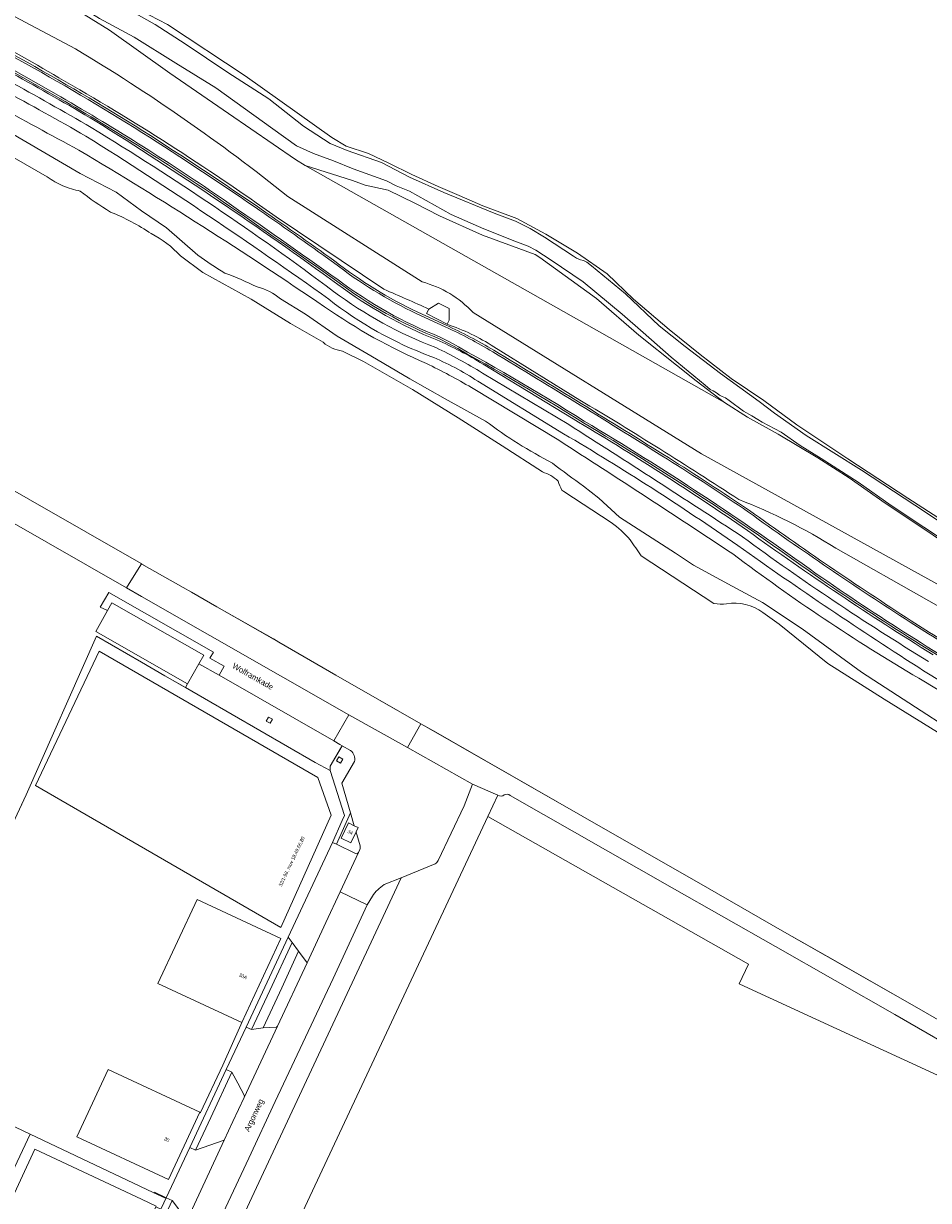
# Model space of a CAD drawing. Header units: metres. Extents: x 151448 to 154749, y 463108 to 465296.
# Tile 351 of 449: x 152975 to 153170, y 464811 to 465066. Entities that reach past the tile are written whole.
import ezdxf
from ezdxf.enums import TextEntityAlignment as Align

# ---------------------------------------------------------------- set-up
doc = ezdxf.new("R2010")
doc.units = ezdxf.units.M
for name, color, linetype, lineweight in [('B-PV-GK-BESCHOEIING-G', 253, 'Continuous', 9), ('B-PV-GR-GRAS-GV', 253, 'Continuous', 9), ('B-PV-GR-GROENVOORZIENING-GV', 253, 'Continuous', 9), ('B-PV-GW-TALUD_KRUIN-G', 253, 'Continuous', 9), ('B-PV-IE-TERREINAFSCHEIDING_KUNSTMATIG_HEKWERK-G', 253, 'Continuous', 9), ('B-PV-OG-BEBOUWING-GV', 1, 'Continuous', 9), ('B-PV-OG-BEBOUWING-T18', 2, 'Continuous', 9), ('B-PV-OG-BEBOUWING_BUNKER-GV', 1, 'Continuous', 9), ('B-PV-OG-TERREIN_BEGROEID-GV', 253, 'Continuous', 9), ('B-PV-OG-TERREIN_ERF-GV', 253, 'Continuous', 9), ('B-PV-OG-TERREIN_OEVER-GV', 253, 'Continuous', 9), ('B-PV-OG-TOPOGRAFIE-T18', 2, 'Continuous', 9), ('B-PV-OG-WATER-GV', 253, 'Continuous', 9), ('B-PV-OG-WATER_SLOOT-GV', 253, 'Continuous', 9), ('B-PV-VH-GESLOTENVERHARDING_ASFALT-GV', 253, 'Continuous', 9), ('B-PV-VH-HALFVERHARDING_GRASBETONSTEEN-GV', 253, 'Continuous', 9), ('B-PV-VH-OPENVERHARDING_BETONSTRAATSTEEN-GV', 253, 'Continuous', 9), ('B-PV-VH-OPENVERHARDING_TEGEL-GV', 253, 'Continuous', 9)]:
    doc.layers.add(name, color=color, linetype=linetype, lineweight=lineweight)
doc.styles.add('Drong', font='txt', dxfattribs={"height": 1.8})

msp = doc.modelspace()

# ---------------------------------------------------------------- linework, layer by layer
at = {"layer": 'B-PV-GK-BESCHOEIING-G', "flags": 128}
for points in [[(153000.124, 464948.773), (153000.529, 464948.543)], [(153010.754, 464942.711), (153029.674, 464931.922)], [(153042.005, 464924.787), (153095.361, 464894.195)], [(153138.493, 464869.527), (153122.361, 464878.796), (153095.361, 464894.195)], [(153138.493, 464869.527), (153167.074, 464853.212)], [(153213.953, 464826.221), (153167.074, 464853.212)]]:
    msp.add_lwpolyline(points, dxfattribs=at)
at = {"layer": 'B-PV-GR-GRAS-GV', "flags": 128}
for points in [[(152949.663, 465079.281), (152985.749, 465060.139)], [(153224.532, 464919.696), (153220.01, 464923.41), (153213.293, 464927.769), (153204.985, 464933.131), (153198.819, 464936.938), (153192.773, 464940.903), (153185.424, 464945.57), (153178.623, 464949.894), (153168.454, 464956.824), (153160.702, 464961.915), (153152.969, 464967.387), (153146.168, 464971.751), (153137.601, 464976.846), (153131.001, 464980.557), (153126.001, 464983.723), (153035.351, 465034.9), (153033.331, 465036.197), (153018.804, 465046.189), (153006.112, 465054.85), (152993.081, 465064.168), (152981.203, 465071.593), (152972.483, 465078.918)], [(152994.004, 465071.513), (153005.65, 465065.42), (153022.417, 465054.271), (153041.173, 465040.988), (153044.245, 465039.117), (153049.106, 465037.488), (153053.478, 465035.431), (153058.465, 465033.012), (153064.121, 465030.368), (153068.687, 465028.43), (153073.774, 465026.222), (153081.107, 465023.489), (153087.394, 465020.095), (153094.203, 465015.979), (153100.655, 465011.498), (153106.312, 465006.038), (153114.016, 464999.465), (153120.724, 464994.081), (153127.447, 464988.915), (153134.503, 464984.104), (153141.638, 464978.835), (153152.645, 464971.545), (153165.606, 464963.014), (153175.577, 464956.639)], [(152942.844, 465058.994), (152955.273, 465051.6), (152986.753, 465033.228), (152994.557, 465029.142), (153000, 465025.129), (153005.454, 465021.44), (153012.186, 465015.517)], [(153031.656, 465028.226), (153060.651, 465009.763)], [(153030.039, 465006.124), (153035.453, 465002.802), (153042.297, 464997.999), (153049.594, 464993.81), (153058.039, 464988.813), (153065.668, 464984.47), (153074.351, 464979.693)], [(153071.658, 465003.131), (153121.033, 464972.615), (153182.983, 464938.402), (153234.363, 464905.65)], [(153072.69, 464988.307), (153091.229, 464976.948)], [(153092.354, 464978.915), (153073.684, 464990.065)], [(153090.168, 464975.528), (153071.317, 464986.922)], [(153095.565, 464965.601), (153098.866, 464962.998), (153103.338, 464958.879), (153115.416, 464951.095), (153119.333, 464948.564), (153127.675, 464943.994), (153134.197, 464940.438), (153142.807, 464934.801), (153155.641, 464925.438), (153186.524, 464905.364), (153204.562, 464893.698), (153209.191, 464890.664), (153218.31, 464885.801), (153235.893, 464878.512), (153242.754, 464874.235), (153244.721, 464876.816)], [(153169.036, 464925.728), (153200.987, 464906.417)], [(153228.761, 464886.567), (153220.283, 464890.922), (153199.975, 464904.812), (153167.981, 464924.091)]]:
    msp.add_lwpolyline(points, dxfattribs=at)
at = {"layer": 'B-PV-GR-GRAS-GV'}
for points in [[(152989.142, 465043.141, 0.0137258), (152952.951, 465062.918)], [(152951.844, 465060.738, -0.0139091), (152987.984, 465041.283)], [(152985.749, 465060.139, -0.0339228), (153031.656, 465028.226)], [(152986.49, 465038.271, -0.0098638), (152950.397, 465058.443)], [(153041.541, 465007.723, 0.0236544), (152989.142, 465043.141)], [(152987.984, 465041.283, -0.0153575), (153040.488, 465006.023)], [(153039.566, 465004.401, 0.0145568), (152986.49, 465038.271)], [(153012.186, 465015.517, 0.0200382), (153018.011, 465011.681)], [(153018.011, 465011.681, -0.0213542), (153025.047, 465008.679)], [(153025.047, 465008.679, -0.114193), (153030.039, 465006.124)], [(153060.651, 465009.763, -0.1428114), (153071.658, 465003.131)], [(153040.488, 465006.023, 0.0768431), (153062.517, 464993.668)], [(153063.604, 464995.565, -0.0703394), (153041.541, 465007.723)], [(153061.572, 464992.127, -0.0506353), (153039.566, 465004.401)], [(153073.684, 464990.065, 0.0273561), (153063.604, 464995.565)], [(153062.517, 464993.668, -0.048664), (153072.69, 464988.307)], [(153071.317, 464986.922, 0.0220696), (153061.572, 464992.127)], [(153074.351, 464979.693, 0.0400983), (153088.811, 464970.579)], [(153129.908, 464954.665, 0.0027177), (153092.354, 464978.915)], [(153127.822, 464950.952, 0.0038002), (153090.168, 464975.528)], [(153091.229, 464976.948, -0.0188176), (153128.862, 464952.782)], [(153088.811, 464970.579, 0.0080094), (153095.565, 464965.601)], [(153128.862, 464952.782, 0.0124034), (153169.036, 464925.728)], [(153170.074, 464927.748, -0.0219868), (153129.908, 464954.665)], [(153167.981, 464924.091, -0.0285249), (153127.822, 464950.952)]]:
    msp.add_lwpolyline(points, format="xyb", dxfattribs=at)
at = {"layer": 'B-PV-GR-GRAS-GV', "flags": 128}
msp.add_lwpolyline([(153115.604, 464991.752), (153107.496, 464998.284), (153098.329, 465006.164), (153086.12, 465015.039), (153085.073, 465015.659), (153073.695, 465019.851), (153064.399, 465024.049), (153059.214, 465026.723), (153056.106, 465028.207), (153053.309, 465029.565), (153048.328, 465030.703), (153045.605, 465031.715), (153035.351, 465034.9), (153126.001, 464983.723), (153119.864, 464988.39)], close=True, dxfattribs=at)
at = {"layer": 'B-PV-GR-GROENVOORZIENING-GV', "flags": 128}
for points in [[(153026.958, 464914.847), (153027.825, 464914.35), (153028.322, 464915.217), (153027.455, 464915.714)], [(153042.16, 464906.222), (153043.027, 464905.725), (153043.524, 464906.592), (153042.657, 464907.089)]]:
    msp.add_lwpolyline(points, close=True, dxfattribs=at)
at = {"layer": 'B-PV-GW-TALUD_KRUIN-G'}
for points in [[(152990.003, 465044.585, 0.0188407), (152953.748, 465064.376)], [(152987.984, 465041.283, 0.0139091), (152951.844, 465060.738)], [(153042.465, 465009.211, 0.0174634), (152990.003, 465044.585)], [(153040.488, 465006.023, 0.0153575), (152987.984, 465041.283)], [(153063.82, 464997.213, -0.0643928), (153042.465, 465009.211)], [(153062.517, 464993.668, -0.0768431), (153040.488, 465006.023)], [(153073.832, 464991.959, 0.0397992), (153063.82, 464997.213)], [(153072.69, 464988.307, 0.048664), (153062.517, 464993.668)], [(153130.989, 464956.016, 0.0163748), (153093.276, 464980.182)], [(153128.862, 464952.782, 0.0188176), (153091.229, 464976.948)], [(153171.073, 464929.174, -0.0179031), (153130.989, 464956.016)], [(153169.036, 464925.728, -0.0124034), (153128.862, 464952.782)]]:
    msp.add_lwpolyline(points, format="xyb", dxfattribs=at)
at = {"layer": 'B-PV-GW-TALUD_KRUIN-G', "flags": 128}
for points in [[(153093.276, 464980.182), (153073.832, 464991.959)], [(153091.229, 464976.948), (153072.69, 464988.307)], [(153200.987, 464906.417), (153169.036, 464925.728)]]:
    msp.add_lwpolyline(points, dxfattribs=at)
at = {"layer": 'B-PV-IE-TERREINAFSCHEIDING_KUNSTMATIG_HEKWERK-G', "flags": 128}
for points in [[(152996.765, 464943.603), (152999.844, 464948.575), (153000, 464948.748), (152999.949, 464948.873)], [(152947.112, 464838.888), (152975.069, 464898.867), (152990.292, 464933.155), (153000, 464927.554), (153005.067, 464924.64), (153013.638, 464919.711)], [(153043.226, 464909.259), (153040.777, 464905.111), (153040.777, 464904.123), (153037.513, 464905.877), (153013.638, 464919.711)], [(153041.293, 464888.625), (153043.391, 464893.319), (153043.895, 464894.447), (153040.777, 464904.123)], [(153074.834, 464894.175), (153076.997, 464898.796)], [(153021.676, 464849.647), (153021.473, 464849.185), (153017.63, 464840.476), (153012.749, 464830.245), (153012.714, 464830.171)], [(152966.368, 464830.104), (152975.946, 464825.524)], [(152975.946, 464825.524), (152949.794, 464770.015)], [(152975.946, 464825.524), (153002.561, 464812.933)], [(153005.176, 464811.684), (153002.561, 464812.933)]]:
    msp.add_lwpolyline(points, dxfattribs=at)
at = {"layer": 'B-PV-OG-BEBOUWING-GV', "flags": 128}
for points in [[(153012.44, 464927.223), (153013.511, 464929.106), (152993.641, 464940.409), (152992.676, 464938.71), (152990.123, 464934.214), (153009.989, 464922.914)], [(152977.093, 464900.911), (153030.126, 464870.241), (153040.971, 464894.483), (153040.979, 464894.502), (153038.133, 464902.614), (152990.849, 464929.977)], [(153046.407, 464890.861), (153046.868, 464891.812), (153046.01, 464892.227), (153044.74, 464892.843), (153043.133, 464889.526), (153045.261, 464888.495)], [(153021.676, 464849.647), (153030.15, 464867.811), (153012.043, 464876.258), (153003.569, 464858.093)], [(153012.66, 464830.288), (152992.835, 464839.536), (152986.038, 464825.002), (153005.844, 464815.764)], [(153003.121, 464809.862), (153003.186, 464810.002), (153000, 464811.497), (152977.005, 464822.284), (152968.501, 464804.103), (152973.526, 464801.74), (152961.452, 464775.66), (152983.592, 464765.41), (152983.654, 464765.543), (152995.539, 464791.215), (152994.642, 464791.632), (152999.322, 464801.695), (153000, 464803.152), (153001.599, 464806.59)]]:
    msp.add_lwpolyline(points, close=True, dxfattribs=at)
msp.add_lwpolyline([(153201.898, 464801.405), (153174.874, 464814.196), (153181.529, 464828.416), (153181.755, 464828.309), (153183.881, 464832.823), (153131.208, 464857.076), (153129.158, 464858.02), (153131.185, 464862.283), (153074.834, 464894.175), (153011.341, 464758.506)], dxfattribs=at)
at = {"layer": 'B-PV-OG-BEBOUWING_BUNKER-GV', "flags": 128}
msp.add_lwpolyline([(153066.039, 465000.6), (153066.533, 465001.526), (153066.529, 465001.528), (153066.472, 465003.989), (153064.222, 465005.188), (153062.117, 465003.898), (153061.616, 465002.958)], close=True, dxfattribs=at)
at = {"layer": 'B-PV-OG-TERREIN_BEGROEID-GV', "flags": 128}
for points in [[(152985.749, 465060.139), (152949.663, 465079.281)], [(152982.373, 465049.408), (152971.692, 465055.484)], [(153060.651, 465009.763), (153031.656, 465028.226)], [(153029.101, 465023.801), (153052.411, 465008.159)], [(153052.411, 465008.159), (153029.101, 465023.801)], [(153059.716, 465003.251), (153065.82, 465000.409)], [(153062.117, 465003.898), (153061.616, 465002.958), (153066.039, 465000.6)], [(153061.616, 465002.958), (153062.117, 465003.898)], [(153066.039, 465000.6), (153061.616, 465002.958)], [(153234.363, 464905.65), (153182.983, 464938.402), (153121.033, 464972.615), (153071.658, 465003.131)], [(153076.141, 464995.742), (153094.765, 464984.221)], [(153094.765, 464984.221), (153076.141, 464995.742)], [(153073.832, 464991.959), (153093.276, 464980.182)], [(153093.276, 464980.182), (153073.832, 464991.959)], [(153091.229, 464976.948), (153072.69, 464988.307)], [(153073.684, 464990.065), (153092.354, 464978.915)], [(153071.317, 464986.922), (153090.168, 464975.528)], [(153150.035, 464952.236), (153190.221, 464929.438)], [(153190.221, 464929.438), (153150.035, 464952.236)], [(153200.987, 464906.417), (153169.036, 464925.728)], [(153167.981, 464924.091), (153199.975, 464904.812), (153220.283, 464890.922), (153228.761, 464886.567)], [(153213.851, 464826.004), (153213.953, 464826.221), (153167.074, 464853.212), (153150.433, 464862.744), (153138.493, 464869.527), (153122.361, 464878.796), (153095.361, 464894.195), (153074.297, 464906.279), (153063.642, 464912.419), (153060.397, 464914.274), (153057.486, 464909.094), (153071.549, 464901.194), (153076.997, 464898.796)], [(153079.697, 464898.777), (153114.682, 464878.808), (153137.008, 464866.121), (153162.805, 464851.385), (153180.044, 464841.473), (153201.594, 464829.015), (153212.352, 464822.825), (153213.146, 464824.508), (153213.851, 464826.004)]]:
    msp.add_lwpolyline(points, dxfattribs=at)
at = {"layer": 'B-PV-OG-TERREIN_BEGROEID-GV'}
for points in [[(152944.528, 465073.488, -0.0281485), (152982.126, 465053.9)], [(152982.126, 465053.9, 0.0281485), (152944.528, 465073.488)], [(152953.748, 465064.376, -0.0188407), (152990.003, 465044.585)], [(152990.003, 465044.585, 0.0188407), (152953.748, 465064.376)], [(152952.951, 465062.918, -0.0137258), (152989.142, 465043.141)], [(152987.984, 465041.283, 0.0139091), (152951.844, 465060.738)], [(152971.888, 465059.121, -0.0135486), (152998.653, 465043.479)], [(153031.656, 465028.226, 0.0339228), (152985.749, 465060.139)], [(152950.397, 465058.443, 0.0098638), (152986.49, 465038.271)], [(152982.126, 465053.9, -0.02593), (153029.101, 465023.801)], [(153029.101, 465023.801, 0.02593), (152982.126, 465053.9)], [(153017.702, 465027.081, 0.0196289), (152982.373, 465049.408)], [(152990.003, 465044.585, -0.0174634), (153042.465, 465009.211)], [(153042.465, 465009.211, 0.0174634), (152990.003, 465044.585)], [(152989.142, 465043.141, -0.0236544), (153041.541, 465007.723)], [(152998.653, 465043.479, -0.0088182), (153024.778, 465026.248)], [(153040.488, 465006.023, 0.0153575), (152987.984, 465041.283)], [(152986.49, 465038.271, -0.0145568), (153039.566, 465004.401)], [(153042.251, 465009.91, 0.0036015), (153017.702, 465027.081)], [(153024.778, 465026.248, -0.0048048), (153041.763, 465014.27)], [(153041.763, 465014.27, 0.0563256), (153059.716, 465003.251)], [(153064.394, 464997.485, -0.0676939), (153042.251, 465009.91)], [(153042.465, 465009.211, 0.0643928), (153063.82, 464997.213)], [(153063.82, 464997.213, -0.0643928), (153042.465, 465009.211)], [(153071.658, 465003.131, 0.1428114), (153060.651, 465009.763)], [(153062.517, 464993.668, -0.0768431), (153040.488, 465006.023)], [(153041.541, 465007.723, 0.0703394), (153063.604, 464995.565)], [(153052.411, 465008.159, -0.0062552), (153062.117, 465003.898)], [(153062.117, 465003.898, 0.0062552), (153052.411, 465008.159)], [(153039.566, 465004.401, 0.0506353), (153061.572, 464992.127)], [(153066.039, 465000.6, -0.0637615), (153076.141, 464995.742)], [(153076.141, 464995.742, 0.0637615), (153066.039, 465000.6)], [(153065.82, 465000.409, -0.0289881), (153076.148, 464994.984)], [(153063.604, 464995.565, -0.0273561), (153073.684, 464990.065)], [(153063.82, 464997.213, -0.0397992), (153073.832, 464991.959)], [(153073.832, 464991.959, 0.0397992), (153063.82, 464997.213)], [(153095.499, 464979.323, 0.0174323), (153064.394, 464997.485)], [(153072.69, 464988.307, 0.048664), (153062.517, 464993.668)], [(153076.148, 464994.984, -0.0039227), (153113.875, 464971.782)], [(153061.572, 464992.127, -0.0220696), (153071.317, 464986.922)], [(153094.765, 464984.221, -0.0101532), (153129.086, 464962.725)], [(153129.086, 464962.725, 0.0101532), (153094.765, 464984.221)], [(153092.354, 464978.915, -0.0027177), (153129.908, 464954.665)], [(153093.276, 464980.182, -0.0163748), (153130.989, 464956.016)], [(153130.989, 464956.016, 0.0163748), (153093.276, 464980.182)], [(153145.573, 464946.37, 0.0220286), (153095.499, 464979.323)], [(153090.168, 464975.528, -0.0038002), (153127.822, 464950.952)], [(153128.862, 464952.782, 0.0188176), (153091.229, 464976.948)], [(153113.875, 464971.782, -0.0091646), (153131.387, 464960.349)], [(153129.086, 464962.725, -0.046061), (153150.035, 464952.236)], [(153150.035, 464952.236, 0.046061), (153129.086, 464962.725)], [(153131.387, 464960.349, 0.0123984), (153166.347, 464936.528)], [(153130.989, 464956.016, 0.0179031), (153171.073, 464929.174)], [(153171.073, 464929.174, -0.0179031), (153130.989, 464956.016)], [(153169.036, 464925.728, -0.0124034), (153128.862, 464952.782)], [(153129.908, 464954.665, 0.0219868), (153170.074, 464927.748)], [(153127.822, 464950.952, 0.0285249), (153167.981, 464924.091)], [(153186.445, 464920.453, -0.0204133), (153145.573, 464946.37)], [(153166.347, 464936.528, 0.0099274), (153179.203, 464928.61)], [(153076.997, 464898.796, 0.3246374), (153078.417, 464898.883)], [(153078.417, 464898.883, -0.2687187), (153079.697, 464898.777)]]:
    msp.add_lwpolyline(points, format="xyb", dxfattribs=at)
at = {"layer": 'B-PV-OG-TERREIN_BEGROEID-GV', "flags": 128}
msp.add_lwpolyline([(153026.319, 464848.563), (153029.205, 464848.677), (153029.422, 464848.881), (153035.824, 464862.588), (153033.942, 464865.1), (153030.358, 464857.142)], close=True, dxfattribs=at)
at = {"layer": 'B-PV-OG-TERREIN_ERF-GV', "flags": 128}
for points in [[(152996.765, 464943.603), (152999.844, 464948.575), (153000, 464948.748), (152999.966, 464948.83), (152999.949, 464948.873), (152952.026, 464976.239), (152910.694, 464999.928), (152910.569, 465000), (152893.86, 465009.938), (152871.723, 465022.439), (152866.464, 465025.446), (152863.761, 465019.72), (152893.93, 465002.479), (152898.269, 465000), (152922.403, 464986.094), (152971.026, 464958.378)], [(152996.765, 464943.603), (153000, 464941.746), (153044.816, 464916.212), (153057.486, 464909.094), (153060.397, 464914.274), (153042.005, 464924.787), (153029.674, 464931.922), (153028.515, 464932.585), (153016.325, 464939.554), (153010.806, 464942.682), (153009.055, 464943.681), (153000.125, 464948.773), (152999.992, 464948.821), (152999.966, 464948.83), (153000, 464948.748), (152999.844, 464948.575)], [(153012.44, 464927.223), (153016.778, 464924.736), (153017.891, 464926.677), (153014.82, 464928.438), (153015.566, 464929.739), (152992.933, 464942.612), (152991.112, 464939.434), (152992.676, 464938.71), (152993.641, 464940.409), (153013.511, 464929.106)], [(152977.093, 464900.911), (152990.849, 464929.977), (153038.133, 464902.614), (153040.979, 464894.502), (153040.971, 464894.483), (153030.126, 464870.241)], [(153016.778, 464924.736), (153012.44, 464927.223), (153009.989, 464922.914), (153009.516, 464922.082), (153013.638, 464919.711), (153037.513, 464905.877), (153040.777, 464904.123), (153040.777, 464905.111), (153043.364, 464909.493), (153042.852, 464909.786), (153041.551, 464910.531)], [(153026.958, 464914.847), (153027.455, 464915.714), (153028.322, 464915.217), (153027.825, 464914.35)], [(153021.676, 464849.647), (153003.569, 464858.093), (153012.043, 464876.258), (153030.15, 464867.811)], [(152924.485, 464781.178), (152924.664, 464781.095), (152946.935, 464770.632), (152949.513, 464769.418), (152949.794, 464770.015), (152975.946, 464825.524), (152966.368, 464830.104), (152952.864, 464836.387), (152952.806, 464836.263), (152948.635, 464838.226), (152947.213, 464838.895), (152947.112, 464838.888), (152947.213, 464839.104), (152946.9, 464839.249), (152941.708, 464828.609), (152941.723, 464828.602), (152920.548, 464783.158), (152921.041, 464782.786)], [(153012.66, 464830.288), (153005.844, 464815.764), (152986.038, 464825.002), (152992.835, 464839.536)], [(152975.946, 464825.524), (152949.794, 464770.015), (152949.513, 464769.418), (152955.947, 464766.388), (152976.987, 464756.518), (152979.188, 464755.486), (152981.573, 464760.735), (152983.592, 464765.41), (152961.452, 464775.66), (152973.526, 464801.74), (152968.501, 464804.103), (152977.005, 464822.284), (153000, 464811.497), (153003.186, 464810.002), (153003.121, 464809.862), (153004.227, 464809.357), (153004.879, 464810.732), (153005.375, 464811.779), (153002.845, 464812.973), (153002.78, 464812.829), (153002.561, 464812.933)]]:
    msp.add_lwpolyline(points, close=True, dxfattribs=at)
for points in [[(152947.213, 464839.104), (152975.069, 464898.867), (152990.292, 464933.155), (153000, 464927.554), (153005.067, 464924.64), (153009.516, 464922.082), (153009.989, 464922.914), (152990.123, 464934.214), (152992.676, 464938.71), (152991.112, 464939.434), (152992.933, 464942.612), (153015.566, 464929.739), (153014.82, 464928.438), (153017.891, 464926.677), (153016.778, 464924.736), (153041.551, 464910.531), (153044.816, 464916.212), (153000, 464941.746), (152996.765, 464943.603), (152971.026, 464958.378)], [(152966.368, 464830.104), (152975.946, 464825.524), (153002.561, 464812.933), (153002.78, 464812.829), (153002.845, 464812.973), (153005.375, 464811.779), (153010.446, 464822.649), (153018.304, 464839.495), (153022.614, 464848.689), (153031.711, 464868.126), (153041.293, 464888.625), (153043.391, 464893.319), (153043.895, 464894.447), (153040.777, 464904.123), (153037.513, 464905.877), (153013.638, 464919.711), (153009.516, 464922.082), (153005.067, 464924.64), (153000, 464927.554), (152990.292, 464933.155), (152975.069, 464898.867), (152947.213, 464839.104)], [(153076.997, 464898.796), (153071.549, 464901.194), (153069.781, 464896.534), (153064.133, 464884.673)], [(153063.452, 464883.973), (153056.105, 464880.967), (153052.721, 464873.651), (153025.348, 464815.122), (153011.943, 464786.343), (153014.058, 464782.402), (153002.671, 464758.34), (153004.422, 464749.968), (153006.82, 464748.845), (153011.341, 464758.506), (153074.834, 464894.175), (153076.997, 464898.796)], [(153076.997, 464898.796), (153074.834, 464894.175), (153131.185, 464862.283), (153129.158, 464858.02), (153131.208, 464857.076), (153183.881, 464832.823), (153181.755, 464828.309), (153191.438, 464823.737), (153191.937, 464824.782), (153199.022, 464821.461), (153198.537, 464820.385), (153201.814, 464818.838), (153202.341, 464819.918), (153209.185, 464816.715), (153208.708, 464815.583), (153208.902, 464815.491), (153212.246, 464813.928), (153212.204, 464813.838), (153212.656, 464813.625), (153214.8, 464812.623), (153213.243, 464809.306)], [(153214.762, 464821.472), (153212.352, 464822.825), (153201.594, 464829.015), (153180.044, 464841.473), (153162.805, 464851.385), (153137.008, 464866.121), (153114.682, 464878.808), (153079.697, 464898.777)]]:
    msp.add_lwpolyline(points, dxfattribs=at)
at = {"layer": 'B-PV-OG-TERREIN_ERF-GV'}
for points in [[(153078.417, 464898.883, -0.3246374), (153076.997, 464898.796)], [(153079.697, 464898.777, 0.2687187), (153078.417, 464898.883)], [(153064.133, 464884.673, -0.1832159), (153063.452, 464883.973)]]:
    msp.add_lwpolyline(points, format="xyb", dxfattribs=at)
at = {"layer": 'B-PV-OG-TERREIN_OEVER-GV', "flags": 128}
for points in [[(153080.719, 465018.534), (153074.001, 465021.265), (153066.936, 465024.341), (153057.918, 465029.347), (153055.077, 465030.523), (153052.983, 465031.573), (153051.178, 465032.254), (153045.745, 465034.182), (153041.533, 465035.91), (153037.166, 465037.484), (153033.497, 465039.16), (153028.407, 465042.852), (153016.108, 465051.689), (153007.46, 465057.073), (152998.467, 465062.635), (152990.923, 465066.722), (152983.738, 465071.255), (152979.451, 465074.098), (152974.92, 465077.907), (152968.038, 465083.574)], [(152981.203, 465071.593), (152993.081, 465064.168), (153006.112, 465054.85), (153018.804, 465046.189), (153033.331, 465036.197), (153035.351, 465034.9), (153045.605, 465031.715), (153048.328, 465030.703), (153053.309, 465029.565), (153056.106, 465028.207), (153059.214, 465026.723), (153064.399, 465024.049), (153073.695, 465019.851), (153085.073, 465015.659), (153086.12, 465015.039), (153098.329, 465006.164), (153107.496, 464998.284), (153115.604, 464991.752), (153119.864, 464988.39), (153126.001, 464983.723), (153131.001, 464980.557), (153137.601, 464976.846), (153146.168, 464971.751), (153152.969, 464967.387), (153160.702, 464961.915), (153168.454, 464956.824), (153178.623, 464949.894)], [(153175.577, 464956.639), (153165.606, 464963.014), (153152.645, 464971.545), (153141.638, 464978.835), (153134.503, 464984.104), (153127.447, 464988.915), (153120.724, 464994.081), (153114.016, 464999.465), (153106.312, 465006.038), (153100.655, 465011.498), (153094.203, 465015.979), (153087.394, 465020.095), (153081.107, 465023.489), (153073.774, 465026.222), (153068.687, 465028.43), (153064.121, 465030.368), (153058.465, 465033.012), (153053.478, 465035.431), (153049.106, 465037.488), (153044.245, 465039.117), (153041.173, 465040.988), (153022.417, 465054.271), (153005.65, 465065.42), (152994.004, 465071.513)], [(152998.713, 465067.75), (153002.957, 465065.408), (153009.42, 465061.22), (153018.666, 465055.06), (153027.562, 465049.331), (153035.053, 465043.45), (153040.754, 465039.667), (153044.437, 465038.199), (153051.912, 465035.55), (153057.943, 465032.382), (153065.372, 465029.113), (153076.194, 465024.62), (153080.86, 465022.879), (153084.015, 465021.318), (153087.126, 465019.407), (153093.388, 465015.312), (153094.035, 465014.918), (153094.855, 465014.562), (153095.552, 465014.375), (153096.259, 465014.016), (153097.264, 465013.261), (153104.582, 465007.215), (153111.879, 465000.277), (153117.537, 464995.783), (153125.131, 464989.975), (153133.525, 464983.931), (153136.816, 464981.361), (153143.661, 464976.565), (153155.58, 464969.099), (153167.11, 464961.48), (153177.825, 464954.418)], [(153012.186, 465015.517), (153005.454, 465021.44), (153000, 465025.129), (152994.557, 465029.142), (152986.753, 465033.228), (152955.273, 465051.6), (152942.844, 465058.994)], [(152965.02, 465041.586), (152967.678, 465039.339), (152979.666, 465032.447)], [(153173.776, 464953.632), (153169.066, 464956.752), (153161.999, 464961.422), (153154.891, 464966.459), (153146.867, 464971.606), (153142.358, 464974.417), (153138.275, 464977.283), (153134.129, 464979.445), (153133.183, 464980.003), (153131.879, 464980.798), (153130.114, 464981.842), (153126.984, 464984.158), (153126.253, 464984.679), (153125.514, 464984.968), (153124.906, 464985.274), (153124.249, 464985.753), (153123.553, 464986.19), (153122.902, 464986.52), (153121.807, 464987.427), (153114.471, 464993.498), (153108.397, 464998.844), (153103.902, 465002.753), (153095.438, 465009.743), (153088.514, 465014.483), (153085.214, 465016.657)], [(153008.435, 465015.398), (153013.278, 465011.826), (153023.71, 465006.058), (153032.246, 465000.8), (153039.259, 464996.703)], [(153074.351, 464979.693), (153065.668, 464984.47), (153058.039, 464988.813), (153049.594, 464993.81), (153042.297, 464997.999), (153035.453, 465002.802), (153030.039, 465006.124)], [(153043.485, 464994.821), (153047.983, 464992.575), (153058.6, 464986.474), (153068.46, 464980.403), (153077.962, 464974.318), (153086.644, 464968.678)], [(153134.259, 464938.284), (153137.795, 464935.754), (153148.366, 464927.299), (153160.473, 464919.542), (153175.025, 464910.593), (153189.614, 464900.867), (153205.664, 464891.305), (153220.313, 464881.74), (153235.149, 464871.699), (153249.274, 464861.868), (153258.489, 464855.732), (153257.865, 464859.091), (153209.191, 464890.664), (153204.562, 464893.698), (153186.524, 464905.364), (153155.641, 464925.438), (153142.807, 464934.801), (153134.197, 464940.438), (153127.675, 464943.994), (153119.333, 464948.564), (153115.416, 464951.095), (153103.338, 464958.879), (153098.866, 464962.998), (153095.565, 464965.601)], [(153090.857, 464964.771), (153091.313, 464964.479), (153101.53, 464957.758)], [(153108.02, 464950.572), (153123.711, 464940.278)]]:
    msp.add_lwpolyline(points, dxfattribs=at)
at = {"layer": 'B-PV-OG-TERREIN_OEVER-GV'}
for points in [[(152979.666, 465032.447, 0.0505041), (152983.028, 465030.539)], [(152983.028, 465030.539, 0.048578), (152986.788, 465029.389)], [(152986.788, 465029.389, 0.0290827), (152993.313, 465024.865)], [(152993.313, 465024.865, -0.050742), (153002.128, 465020.203)], [(153002.128, 465020.203, -0.0871507), (153008.435, 465015.398)], [(153085.214, 465016.657, 0.0464745), (153080.719, 465018.534)], [(153018.011, 465011.681, -0.0200382), (153012.186, 465015.517)], [(153025.047, 465008.679, 0.0213542), (153018.011, 465011.681)], [(153030.039, 465006.124, 0.114193), (153025.047, 465008.679)], [(153039.259, 464996.703, 0.1535047), (153043.485, 464994.821)], [(153088.811, 464970.579, -0.0400983), (153074.351, 464979.693)], [(153095.565, 464965.601, -0.0080094), (153088.811, 464970.579)], [(153086.644, 464968.678, -0.11918), (153090.033, 464966.688)], [(153090.033, 464966.688, 0.0273721), (153090.857, 464964.771)], [(153101.53, 464957.758, -0.0650543), (153105.607, 464953.984)], [(153105.607, 464953.984, 0.0044742), (153108.02, 464950.572)], [(153123.711, 464940.278, 0.0611091), (153126.447, 464940.149)], [(153126.447, 464940.149, -0.2148438), (153134.259, 464938.284)]]:
    msp.add_lwpolyline(points, format="xyb", dxfattribs=at)
at = {"layer": 'B-PV-OG-WATER-GV', "flags": 128}
for points in [[(152979.666, 465032.447), (152967.678, 465039.339), (152965.02, 465041.586)], [(153039.259, 464996.703), (153032.246, 465000.8), (153023.71, 465006.058), (153013.278, 465011.826), (153008.435, 465015.398)], [(153086.644, 464968.678), (153077.962, 464974.318), (153068.46, 464980.403), (153058.6, 464986.474), (153047.983, 464992.575), (153043.485, 464994.821)], [(152952.026, 464976.239), (152999.949, 464948.873), (152999.966, 464948.83), (152999.992, 464948.821), (153000.125, 464948.773), (153009.055, 464943.681), (153010.806, 464942.682), (153016.325, 464939.554), (153028.515, 464932.585), (153029.674, 464931.922), (153042.005, 464924.787), (153060.397, 464914.274), (153063.642, 464912.419), (153074.297, 464906.279), (153095.361, 464894.195), (153122.361, 464878.796), (153138.493, 464869.527), (153150.433, 464862.744), (153167.074, 464853.212), (153213.953, 464826.221), (153223.498, 464820.732), (153227.7, 464822.706), (153241.409, 464813.041), (153259.658, 464800.46)], [(153101.53, 464957.758), (153091.313, 464964.479), (153090.857, 464964.771)], [(153123.711, 464940.278), (153108.02, 464950.572)], [(153315.952, 464811.241), (153280.571, 464835.762), (153259.537, 464850.09), (153258.489, 464855.732), (153249.274, 464861.868), (153235.149, 464871.699), (153220.313, 464881.74), (153205.664, 464891.305), (153189.614, 464900.867), (153175.025, 464910.593), (153160.473, 464919.542), (153148.366, 464927.299), (153137.795, 464935.754), (153134.259, 464938.284)]]:
    msp.add_lwpolyline(points, dxfattribs=at)
at = {"layer": 'B-PV-OG-WATER-GV'}
for points in [[(152983.028, 465030.539, -0.0505041), (152979.666, 465032.447)], [(152986.788, 465029.389, -0.048578), (152983.028, 465030.539)], [(152993.313, 465024.865, -0.0290827), (152986.788, 465029.389)], [(153002.128, 465020.203, 0.050742), (152993.313, 465024.865)], [(153008.435, 465015.398, 0.0871507), (153002.128, 465020.203)], [(153043.485, 464994.821, -0.1535047), (153039.259, 464996.703)], [(153090.033, 464966.688, 0.11918), (153086.644, 464968.678)], [(153090.857, 464964.771, -0.0273721), (153090.033, 464966.688)], [(153105.607, 464953.984, 0.0650543), (153101.53, 464957.758)], [(153108.02, 464950.572, -0.0044742), (153105.607, 464953.984)], [(153126.447, 464940.149, -0.0611091), (153123.711, 464940.278)], [(153134.259, 464938.284, 0.2148438), (153126.447, 464940.149)]]:
    msp.add_lwpolyline(points, format="xyb", dxfattribs=at)
at = {"layer": 'B-PV-OG-WATER_SLOOT-GV', "flags": 128}
for points in [[(152968.038, 465083.574), (152974.92, 465077.907), (152979.451, 465074.098), (152983.738, 465071.255), (152990.923, 465066.722), (152998.467, 465062.635), (153007.46, 465057.073), (153016.108, 465051.689), (153028.407, 465042.852), (153033.497, 465039.16), (153037.166, 465037.484), (153041.533, 465035.91), (153045.745, 465034.182), (153051.178, 465032.254), (153052.983, 465031.573), (153055.077, 465030.523), (153057.918, 465029.347), (153066.936, 465024.341), (153074.001, 465021.265), (153080.719, 465018.534)], [(153177.825, 464954.418), (153167.11, 464961.48), (153155.58, 464969.099), (153143.661, 464976.565), (153136.816, 464981.361), (153133.525, 464983.931), (153125.131, 464989.975), (153117.537, 464995.783), (153111.879, 465000.277), (153104.582, 465007.215), (153097.264, 465013.261), (153096.259, 465014.016), (153095.552, 465014.375), (153094.855, 465014.562), (153094.035, 465014.918), (153093.388, 465015.312), (153087.126, 465019.407), (153084.015, 465021.318), (153080.86, 465022.879), (153076.194, 465024.62), (153065.372, 465029.113), (153057.943, 465032.382), (153051.912, 465035.55), (153044.437, 465038.199), (153040.754, 465039.667), (153035.053, 465043.45), (153027.562, 465049.331), (153018.666, 465055.06), (153009.42, 465061.22), (153002.957, 465065.408), (152998.713, 465067.75)], [(153085.214, 465016.657), (153088.514, 465014.483), (153095.438, 465009.743), (153103.902, 465002.753), (153108.397, 464998.844), (153114.471, 464993.498), (153121.807, 464987.427), (153122.902, 464986.52), (153123.553, 464986.19), (153124.249, 464985.753), (153124.906, 464985.274), (153125.514, 464984.968), (153126.253, 464984.679), (153126.984, 464984.158), (153130.114, 464981.842), (153131.879, 464980.798), (153133.183, 464980.003), (153134.129, 464979.445), (153138.275, 464977.283), (153142.358, 464974.417), (153146.867, 464971.606), (153154.891, 464966.459), (153161.999, 464961.422), (153169.066, 464956.752), (153173.776, 464953.632)]]:
    msp.add_lwpolyline(points, dxfattribs=at)
at = {"layer": 'B-PV-OG-WATER_SLOOT-GV'}
msp.add_lwpolyline([(153080.719, 465018.534, -0.0464745), (153085.214, 465016.657)], format="xyb", dxfattribs=at)
at = {"layer": 'B-PV-VH-GESLOTENVERHARDING_ASFALT-GV'}
for points in [[(152998.44, 465043.141, 0.0134954), (152971.689, 465058.774)], [(152982.572, 465049.755, -0.0196338), (153017.929, 465027.411)], [(153024.551, 465025.918, 0.0088579), (152998.44, 465043.141)], [(153017.929, 465027.411, -0.0035919), (153042.487, 465010.233)], [(153041.523, 465013.95, 0.0047809), (153024.551, 465025.918)], [(153059.547, 465002.888, -0.0562996), (153041.523, 465013.95)], [(153042.487, 465010.233, 0.0677453), (153064.563, 464997.848)], [(153075.942, 464994.642, 0.028909), (153065.655, 465000.044)], [(153064.563, 464997.848, -0.0174581), (153095.708, 464979.664)], [(153113.662, 464971.443, 0.0038923), (153075.942, 464994.642)], [(153095.708, 464979.664, -0.0219954), (153145.805, 464946.696)], [(153131.157, 464960.021, 0.0091596), (153113.662, 464971.443)], [(153166.131, 464936.192, -0.0123937), (153131.157, 464960.021)], [(153145.805, 464946.696, 0.020433), (153186.647, 464920.798)], [(153178.999, 464928.266, -0.0101), (153166.131, 464936.192)]]:
    msp.add_lwpolyline(points, format="xyb", dxfattribs=at)
at = {"layer": 'B-PV-VH-GESLOTENVERHARDING_ASFALT-GV', "flags": 128}
for points in [[(152971.895, 465055.829), (152982.572, 465049.755)], [(153065.655, 465000.044), (153059.547, 465002.888)], [(152992.053, 464753.618), (152992.973, 464755.488), (153000, 464770.801), (153007.23, 464786.338), (153007.579, 464787.089), (153010.46, 464793.209), (153023.242, 464820.367), (153028.92, 464832.594), (153041.446, 464859.203), (153048.814, 464875.14), (153042.978, 464877.935), (153039.88, 464871.264), (153035.824, 464862.588), (153029.422, 464848.881), (153022.222, 464833.504)], [(153022.222, 464833.504), (153019.78, 464828.271), (153017.896, 464824.247), (153010.085, 464807.431), (153005.537, 464797.696), (153004.706, 464795.927), (153003.049, 464792.403), (153000, 464786.225), (152990.004, 464764.838), (152986.375, 464757.125), (152985.844, 464756.028)]]:
    msp.add_lwpolyline(points, dxfattribs=at)
at = {"layer": 'B-PV-VH-HALFVERHARDING_GRASBETONSTEEN-GV'}
for points in [[(152998.653, 465043.479, 0.0135486), (152971.888, 465059.121)], [(152971.689, 465058.774, -0.0134954), (152998.44, 465043.141)], [(152982.373, 465049.408, -0.0196289), (153017.702, 465027.081)], [(153017.929, 465027.411, 0.0196338), (152982.572, 465049.755)], [(152998.44, 465043.141, -0.0088579), (153024.551, 465025.918)], [(153024.778, 465026.248, 0.0088182), (152998.653, 465043.479)], [(153017.702, 465027.081, -0.0036015), (153042.251, 465009.91)], [(153042.487, 465010.233, 0.0035919), (153017.929, 465027.411)], [(153041.763, 465014.27, 0.0048048), (153024.778, 465026.248)], [(153024.551, 465025.918, -0.0047809), (153041.523, 465013.95)], [(153041.523, 465013.95, 0.0562996), (153059.547, 465002.888)], [(153059.716, 465003.251, -0.0563256), (153041.763, 465014.27)], [(153042.251, 465009.91, 0.0676939), (153064.394, 464997.485)], [(153064.563, 464997.848, -0.0677453), (153042.487, 465010.233)], [(153065.655, 465000.044, -0.028909), (153075.942, 464994.642)], [(153076.148, 464994.984, 0.0289881), (153065.82, 465000.409)], [(153064.394, 464997.485, -0.0174323), (153095.499, 464979.323)], [(153095.708, 464979.664, 0.0174581), (153064.563, 464997.848)], [(153075.942, 464994.642, -0.0038923), (153113.662, 464971.443)], [(153113.875, 464971.782, 0.0039227), (153076.148, 464994.984)], [(153095.499, 464979.323, -0.0220286), (153145.573, 464946.37)], [(153145.805, 464946.696, 0.0219954), (153095.708, 464979.664)], [(153113.662, 464971.443, -0.0091596), (153131.157, 464960.021)], [(153131.387, 464960.349, 0.0091646), (153113.875, 464971.782)], [(153131.157, 464960.021, 0.0123937), (153166.131, 464936.192)], [(153166.347, 464936.528, -0.0123984), (153131.387, 464960.349)], [(153145.573, 464946.37, 0.0204133), (153186.445, 464920.453)], [(153186.647, 464920.798, -0.020433), (153145.805, 464946.696)], [(153166.131, 464936.192, 0.0101), (153178.999, 464928.266)], [(153179.203, 464928.61, -0.0099274), (153166.347, 464936.528)]]:
    msp.add_lwpolyline(points, format="xyb", dxfattribs=at)
at = {"layer": 'B-PV-VH-HALFVERHARDING_GRASBETONSTEEN-GV', "flags": 128}
for points in [[(152971.692, 465055.484), (152982.373, 465049.408)], [(152982.572, 465049.755), (152971.895, 465055.829)], [(153065.82, 465000.409), (153059.716, 465003.251)], [(153059.547, 465002.888), (153065.655, 465000.044)]]:
    msp.add_lwpolyline(points, dxfattribs=at)
at = {"layer": 'B-PV-VH-OPENVERHARDING_BETONSTRAATSTEEN-GV', "flags": 128}
for points in [[(153064.133, 464884.673), (153069.781, 464896.534), (153071.549, 464901.194), (153057.486, 464909.094), (153044.816, 464916.212), (153041.551, 464910.531), (153042.852, 464909.786), (153043.364, 464909.493), (153045.178, 464908.457)], [(153046.038, 464906.07), (153043.343, 464901.387), (153045.204, 464894.995), (153046.01, 464892.227), (153046.868, 464891.812), (153046.407, 464890.861), (153046.555, 464890.354), (153047.262, 464887.883)], [(153047.262, 464887.883), (153046.555, 464890.354), (153046.407, 464890.861), (153045.261, 464888.495), (153043.133, 464889.526), (153044.74, 464892.843), (153046.01, 464892.227), (153045.204, 464894.995), (153042.167, 464888.201), (153046.271, 464886.209)], [(153046.271, 464886.209), (153042.167, 464888.201), (153041.293, 464888.625), (153031.711, 464868.126), (153032.579, 464866.947), (153033.942, 464865.1), (153035.824, 464862.588), (153039.88, 464871.264), (153042.978, 464877.935)], [(153046.916, 464886.441), (153042.961, 464877.943), (153042.978, 464877.935), (153048.814, 464875.14), (153049.925, 464876.993)], [(153042.978, 464877.935), (153042.961, 464877.943), (153046.916, 464886.441)], [(153046.916, 464886.441), (153047.214, 464887.084)], [(153047.214, 464887.084), (153046.916, 464886.441)], [(153052.488, 464879.488), (153056.105, 464880.967), (153063.452, 464883.973)], [(153010.46, 464793.209), (153007.579, 464787.089), (153008.137, 464787.615), (153008.743, 464788.051), (153009.38, 464788.213), (153010.029, 464788.199), (153010.645, 464788.074), (153010.972, 464787.853), (153011.35, 464787.448), (153011.943, 464786.343), (153025.348, 464815.122), (153052.721, 464873.651), (153056.105, 464880.967), (153052.488, 464879.488)], [(153049.925, 464876.993), (153048.814, 464875.14), (153041.446, 464859.203), (153028.92, 464832.594), (153023.242, 464820.367), (153010.46, 464793.209)]]:
    msp.add_lwpolyline(points, dxfattribs=at)
at = {"layer": 'B-PV-VH-OPENVERHARDING_BETONSTRAATSTEEN-GV'}
for points in [[(153045.178, 464908.457, -0.3207743), (153046.038, 464906.07)], [(153046.271, 464886.209, 0.409323), (153046.916, 464886.441)], [(153046.916, 464886.441, -0.409323), (153046.271, 464886.209)], [(153047.214, 464887.084, 0.1352074), (153047.262, 464887.883)], [(153047.262, 464887.883, -0.1352074), (153047.214, 464887.084)], [(153063.452, 464883.973, 0.1832159), (153064.133, 464884.673)], [(153049.925, 464876.993, -0.1039961), (153052.488, 464879.488)], [(153052.488, 464879.488, 0.1039961), (153049.925, 464876.993)]]:
    msp.add_lwpolyline(points, format="xyb", dxfattribs=at)
at = {"layer": 'B-PV-VH-OPENVERHARDING_BETONSTRAATSTEEN-GV', "flags": 128}
for points in [[(153022.614, 464848.689), (153023.819, 464848.165), (153027.785, 464856.63), (153032.579, 464866.947), (153031.711, 464868.126)], [(153029.422, 464848.881), (153029.205, 464848.677), (153026.319, 464848.563), (153023.819, 464848.165), (153022.614, 464848.689), (153018.304, 464839.495), (153019.531, 464838.923), (153020.804, 464836.603), (153022.312, 464833.796), (153022.222, 464833.504)], [(153005.375, 464811.779), (153006.62, 464811.191), (153007.987, 464809.407), (153005.761, 464804.666), (153003.977, 464805.467), (153002.674, 464806.082), (153000.308, 464801.223), (153001.697, 464800.558), (153002.151, 464801.503), (153003.544, 464800.832), (153003.902, 464800.245), (153005.537, 464797.696), (153010.085, 464807.431), (153017.896, 464824.247), (153011.675, 464822.076), (153010.446, 464822.649)], [(153004.227, 464809.357), (153002.674, 464806.082), (153003.977, 464805.467), (153006.62, 464811.191), (153005.375, 464811.779), (153004.879, 464810.732)]]:
    msp.add_lwpolyline(points, close=True, dxfattribs=at)
at = {"layer": 'B-PV-VH-OPENVERHARDING_TEGEL-GV', "flags": 128}
for points in [[(153045.178, 464908.457), (153043.364, 464909.493), (153040.777, 464905.111), (153040.777, 464904.123)], [(153040.777, 464904.123), (153043.895, 464894.447), (153043.391, 464893.319), (153041.293, 464888.625), (153042.167, 464888.201), (153045.204, 464894.995), (153043.343, 464901.387), (153046.038, 464906.07)]]:
    msp.add_lwpolyline(points, dxfattribs=at)
for points in [[(153042.16, 464906.222), (153042.657, 464907.089), (153043.524, 464906.592), (153043.027, 464905.725)], [(153026.319, 464848.563), (153030.358, 464857.142), (153033.942, 464865.1), (153032.579, 464866.947), (153027.785, 464856.63), (153023.819, 464848.165)], [(153011.675, 464822.076), (153014.982, 464829.159), (153019.531, 464838.923), (153018.304, 464839.495), (153010.446, 464822.649)], [(153019.78, 464828.271), (153022.222, 464833.504), (153022.312, 464833.796), (153020.804, 464836.603), (153019.531, 464838.923), (153014.982, 464829.159), (153011.675, 464822.076), (153017.896, 464824.247)]]:
    msp.add_lwpolyline(points, close=True, dxfattribs=at)
at = {"layer": 'B-PV-VH-OPENVERHARDING_TEGEL-GV'}
msp.add_lwpolyline([(153046.038, 464906.07, 0.3207743), (153045.178, 464908.457)], format="xyb", dxfattribs=at)

# ---------------------------------------------------------------- texts
at = {"layer": 'B-PV-OG-BEBOUWING-T18', "style": 'Drong'}
for s, rotation, p in [('34', 334.2, (153045.119, 464890.824)), ('32/1-98, muv 18,49,66,80', 64.8, (153032.506, 464884.453)), ('30A', 335, (153021.95, 464859.695)), ('30', 334.8, (153005.474, 464824.392))]:
    msp.add_text(s, height=0.75, rotation=rotation, dxfattribs=at).set_placement(p, align=Align.MIDDLE)
at = {"layer": 'B-PV-OG-TOPOGRAFIE-T18', "style": 'Drong'}
for s, rotation, p in [('Wolframkade', 330.2, (153024.116, 464924.524)), ('Argonweg', 64.8, (153024.471, 464829.578))]:
    msp.add_text(s, height=1.25, rotation=rotation, dxfattribs=at).set_placement(p, align=Align.MIDDLE)

doc.saveas('drawing.dxf')
